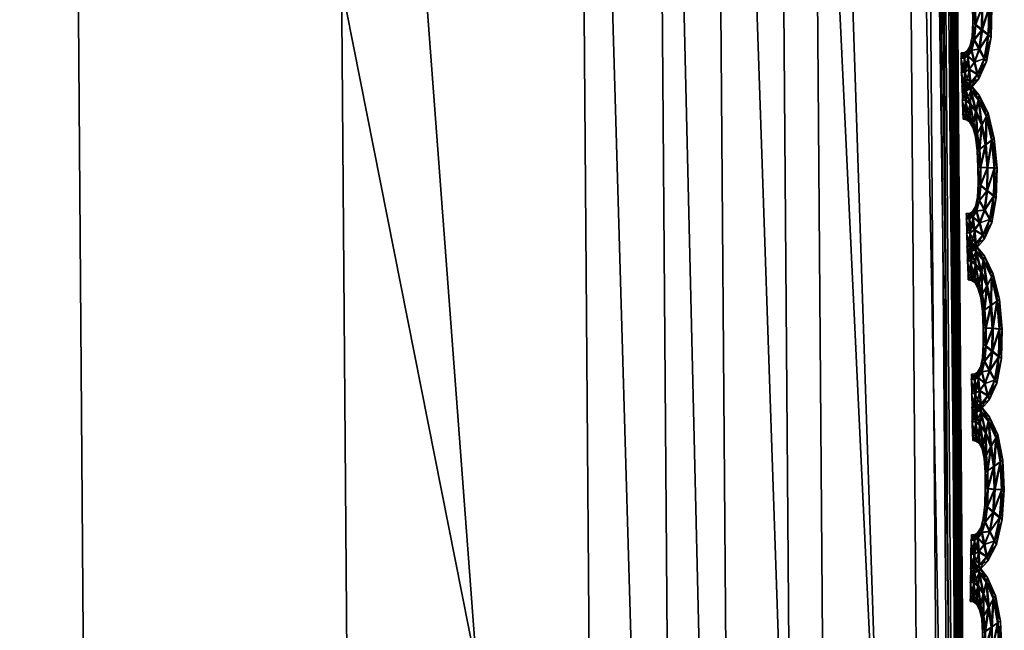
# Model space of a CAD drawing. Extents: x -7.4 to 7.4, y -11.5 to 9.8.
# Tile 376 of 469: x 7.08 to 7.438, y 0.497 to 0.719. Entities that reach past the tile are written whole.
import ezdxf

# ---------------------------------------------------------------- set-up
doc = ezdxf.new("R2010")
doc.units = 0
doc.header["$MEASUREMENT"] = 0
for name, color, linetype in [('A-FURN-3-ST', 150, 'Continuous'), ('A-FURN-3-ST-SEAM', 130, 'Continuous'), ('A-FURN-3-ST-SI', 160, 'Continuous')]:
    doc.layers.add(name, color=color, linetype=linetype)

msp = doc.modelspace()

# ---------------------------------------------------------------- meshes
at = {"layer": 'A-FURN-3-ST'}
mesh = msp.add_polyface(dxfattribs=at)
corners = [(7.28822, 2.48213, 17.68847), (7.41268, 1.23647, 17.71114), (7.41549, 1.23692, 17.70604), (7.42329, -0.11335, 17.72247), (7.4261, -0.11318, 17.71734), (7.41098, 1.23622, 17.71684), (7.42159, -0.11343, 17.72818), (7.2866, 2.48172, 17.69421), (7.32012, -0.12072, 17.78766), (7.30979, 1.21632, 17.77656), (7.28138, 1.20586, 17.86388), (7.29174, -0.12455, 17.87437), (7.18842, 2.45016, 17.75415), (7.15953, 2.43355, 17.84258), (7.33104, 1.22143, 17.75876), (7.34141, -0.11883, 17.76993), (7.37663, -0.11644, 17.77306), (7.36618, 1.22802, 17.76191), (7.20927, 2.45827, 17.73616), (7.24331, 2.4687, 17.73947), (7.40014, 1.23412, 17.7632), (7.41066, -0.11417, 17.77427), (7.4253, -0.11322, 17.76233), (7.4147, 1.23672, 17.75115), (7.27612, 2.47838, 17.74092), (7.29016, 2.4825, 17.72878), (7.41549, 1.23692, 17.73434), (7.4261, -0.11318, 17.74563), (7.28822, 2.48213, 17.70076), (7.41268, 1.23647, 17.72338), (7.42329, -0.11335, 17.73472), (7.29095, 2.48279, 17.71179), (6.90353, 1.16466, 18.23564), (6.9137, -0.13967, 18.24374), (7.20377, -0.13218, 18.05602), (7.19337, 1.18501, 18.0467), (7.07097, 2.40055, 18.02776)]
mesh.append_faces([[corners[k] for k in face] for face in [(0, 1, 2), (1, 3, 4), (4, 2, 1), (5, 6, 3), (3, 1, 5), (7, 5, 1), (8, 9, 10), (10, 11, 8), (9, 12, 13), (13, 10, 9), (12, 9, 14), (15, 14, 9), (9, 8, 15), (16, 17, 14), (14, 15, 16), (18, 14, 17), (19, 17, 20), (21, 20, 17), (17, 16, 21), (22, 23, 20), (20, 21, 22), (24, 20, 23), (25, 23, 26), (27, 26, 23), (23, 22, 27), (28, 29, 5), (29, 30, 6), (6, 5, 29), (26, 27, 30), (30, 29, 26), (31, 26, 29), (32, 33, 34), (34, 35, 32), (32, 35, 36), (36, 35, 10), (10, 13, 36), (35, 34, 11), (11, 10, 35)]])
mesh = msp.add_polyface(dxfattribs=at)
corners = [(7.22977, 2.47974, 1.00292), (7.35379, 1.23499, 1.00342), (7.0974, 1.23355, 0.61819), (6.97746, 2.47748, 0.61819), (7.36432, -0.11388, 1.00364), (7.10761, -0.11441, 0.61819), (7.23187, -1.52018, 1.00345), (6.97947, -1.51977, 0.61819), (6.94358, -2.93336, 1.00296), (6.70064, -2.932, 0.61819), (6.49747, -4.30695, 1.00243), (6.26973, -4.302, 0.61819), (2.26399, -2.9313, 0.55836), (2.16775, -1.51952, 0.55836), (3.0253, -1.51952, 0.55836), (3.10702, -2.9313, 0.55836), (2.93167, -0.11466, 0.55836), (2.84505, 1.23285, 0.55836), (2.08805, -0.11466, 0.55836), (2.77575, 2.47636, 0.55836), (2.02663, 1.23285, 0.55836), (2.45224, -5.39073, 0.55836), (2.3693, -4.27613, 0.55836), (3.15503, -4.27547, 0.55836), (4.17159, -2.9313, 0.55836), (5.25451, -2.9313, 0.55836), (4.97271, -4.28639, 0.55836), (4.06343, -4.27934, 0.55836), (3.87811, -5.41615, 0.55836), (4.60186, -5.47272, 0.55836), (6.4913, -0.11462, 0.56582), (6.37871, -1.51956, 0.56582), (5.48815, -0.11466, 0.55836), (5.42456, -1.51952, 0.55836), (6.12967, -2.93138, 0.56582), (6.47938, 1.23293, 0.56582), (6.36909, 2.47649, 0.56582), (5.45958, 1.23285, 0.55836), (5.36104, 2.47636, 0.55836), (5.74344, -4.29463, 0.56582), (4.17689, -0.11466, 0.55836), (4.20372, -1.51956, 0.55836), (4.11143, 1.23285, 0.55836), (4.02429, 2.47636, 0.55836)]
mesh.append_faces([[corners[k] for k in face] for face in [(0, 1, 2), (2, 3, 0), (4, 5, 2), (2, 1, 4), (6, 7, 5), (5, 4, 6), (8, 9, 7), (7, 6, 8), (10, 11, 9), (9, 8, 10), (24, 25, 26), (26, 27, 24), (27, 26, 29), (30, 5, 7), (7, 31, 30), (32, 30, 31), (31, 33, 32), (33, 31, 34), (34, 25, 33), (31, 7, 9), (9, 34, 31), (3, 2, 35), (35, 36, 3), (36, 35, 37), (37, 38, 36), (35, 30, 32), (32, 37, 35), (2, 5, 30), (30, 35, 2), (34, 9, 11), (11, 39, 34), (25, 34, 39), (39, 26, 25), (40, 32, 33), (33, 41, 40), (41, 33, 25), (25, 24, 41), (38, 37, 42), (42, 43, 38), (37, 32, 40), (40, 42, 37)]])
mesh.append_faces([[corners[k] for k in face] for face in [(12, 13, 14), (14, 15, 12), (16, 14, 13), (17, 16, 18), (19, 17, 20), (21, 22, 23), (22, 12, 15), (15, 23, 22), (27, 23, 15), (14, 16, 40), (15, 14, 41), (17, 19, 43), (16, 17, 42)]], dxfattribs={"vtx0": -1, "vtx1": -1, "vtx2": -1})
mesh.append_faces([[corners[k] for k in face] for face in [(15, 24, 27), (23, 27, 28)]], dxfattribs={"vtx0": -1, "vtx2": -1})
mesh.append_faces([[corners[k] for k in face] for face in [(40, 41, 14), (41, 24, 15), (43, 42, 17), (42, 40, 16)]], dxfattribs={"vtx1": -1, "vtx2": -1})
at = {"layer": 'A-FURN-3-ST-SEAM'}
mesh = msp.add_polyface(dxfattribs=at)
corners = [(7.4295, 0.74198, 17.7262), (7.43148, 0.73329, 17.72635), (7.42918, 0.7316, 17.7276), (7.42982, 0.72323, 17.72772), (7.43247, 0.73395, 17.72297), (7.42776, 0.73877, 17.72749), (7.42732, 0.7234, 17.72643), (7.43239, 0.72311, 17.72647), (7.43346, 0.72311, 17.72312), (7.43021, 0.74321, 17.72281), (7.42657, 0.74799, 17.72605), (7.42693, 0.72999, 17.72635), (7.42736, 0.71685, 17.7265), (7.42974, 0.71491, 17.7278), (7.43263, 0.72319, 17.71974), (7.43172, 0.73337, 17.71962), (7.42566, 0.74375, 17.72742), (7.42614, 0.73559, 17.72628), (7.42649, 0.72348, 17.72308), (7.42622, 0.72941, 17.723), (7.43215, 0.71301, 17.72658), (7.43318, 0.71235, 17.72323), (7.43239, 0.71314, 17.71985), (7.4297, 0.74206, 17.71947), (7.42701, 0.74964, 17.72266), (7.42376, 0.75146, 17.72593), (7.42562, 0.73444, 17.72293), (7.42657, 0.71759, 17.72312), (7.42693, 0.71129, 17.72654), (7.42879, 0.70786, 17.72783), (7.43002, 0.71503, 17.71855), (7.43013, 0.72335, 17.71844), (7.4295, 0.73172, 17.71836), (7.42357, 0.74655, 17.72734), (7.42487, 0.73951, 17.72624), (7.42463, 0.73795, 17.72289), (7.42717, 0.73007, 17.71962), (7.42756, 0.72348, 17.7197), (7.42633, 0.73567, 17.71954), (7.43073, 0.70453, 17.72662), (7.43152, 0.70329, 17.72327), (7.43092, 0.70461, 17.71989), (7.42907, 0.70803, 17.71859), (7.42807, 0.73889, 17.71825), (7.42681, 0.74808, 17.71931), (7.42392, 0.75331, 17.72255), (7.42186, 0.75278, 17.7259), (7.42507, 0.73955, 17.71951), (7.4276, 0.71693, 17.71977), (7.42633, 0.7126, 17.72315), (7.4259, 0.70754, 17.72658), (7.42701, 0.70312, 17.72787), (7.42712, 0.71137, 17.71981), (7.42194, 0.75475, 17.72251), (7.42194, 0.74767, 17.7273), (7.42341, 0.74169, 17.72616), (7.42349, 0.73992, 17.72285), (7.42365, 0.74177, 17.71943), (7.42598, 0.74383, 17.71813), (7.42819, 0.69876, 17.72665), (7.42875, 0.69719, 17.72331), (7.42843, 0.69889, 17.71992), (7.42732, 0.70329, 17.71863), (7.42614, 0.70762, 17.71985), (7.424, 0.7515, 17.7192), (7.4221, 0.75286, 17.71916), (7.42068, 0.755, 17.72247), (7.4206, 0.75302, 17.7259), (7.42384, 0.74668, 17.71806), (7.42558, 0.70922, 17.7232), (7.4246, 0.70547, 17.72658), (7.42507, 0.70053, 17.72787), (7.42083, 0.7531, 17.71916), (7.42075, 0.74787, 17.72726), (7.42214, 0.7426, 17.72616), (7.4223, 0.7407, 17.72281), (7.42234, 0.74264, 17.71943), (7.42558, 0.69563, 17.72665), (7.4259, 0.69386, 17.72331), (7.42582, 0.69575, 17.71992), (7.42535, 0.70066, 17.71863), (7.42483, 0.70556, 17.71985), (7.42455, 0.70733, 17.7232), (7.42226, 0.74779, 17.71802), (7.42103, 0.74799, 17.71802), (7.42337, 0.70473, 17.72658), (7.42352, 0.69959, 17.72787), (7.42095, 0.74276, 17.72612), (7.42111, 0.74087, 17.72281), (7.42119, 0.74284, 17.71939), (7.42341, 0.70667, 17.7232), (7.4238, 0.69447, 17.72665), (7.42396, 0.69262, 17.72331), (7.424, 0.6946, 17.71992), (7.42384, 0.69971, 17.71863), (7.4236, 0.70481, 17.71985), (7.42226, 0.70663, 17.7232), (7.42222, 0.70465, 17.72658), (7.42234, 0.6995, 17.72787), (7.42242, 0.70477, 17.71985), (7.42254, 0.69439, 17.72665), (7.42269, 0.6925, 17.72331), (7.42277, 0.69447, 17.71992), (7.42262, 0.69967, 17.71863)]
mesh.append_faces([[corners[k] for k in face] for face in [(2, 1, 0), (1, 2, 3), (0, 1, 4), (0, 5, 2), (6, 3, 2), (3, 7, 1), (8, 4, 1), (4, 9, 0), (5, 0, 10), (11, 2, 5), (3, 6, 12), (2, 11, 6), (7, 3, 13), (1, 7, 8), (4, 8, 14), (9, 4, 15), (10, 0, 9), (10, 16, 5), (5, 17, 11), (12, 6, 18), (12, 13, 3), (6, 11, 19), (13, 20, 7), (21, 8, 7), (22, 14, 8), (14, 15, 4), (15, 23, 9), (9, 24, 10), (16, 10, 25), (17, 5, 16), (11, 17, 26), (19, 18, 6), (18, 27, 12), (13, 12, 28), (26, 19, 11), (20, 13, 29), (7, 20, 21), (8, 21, 22), (14, 22, 30), (15, 14, 31), (23, 15, 32), (24, 9, 23), (25, 10, 24), (25, 33, 16), (16, 34, 17), (35, 26, 17), (18, 19, 36), (27, 18, 37), (28, 12, 27), (28, 29, 13), (19, 26, 38), (29, 39, 20), (40, 21, 20), (41, 22, 21), (42, 30, 22), (30, 31, 14), (31, 32, 15), (32, 43, 23), (23, 44, 24), (24, 45, 25), (33, 25, 46), (34, 16, 33), (17, 34, 35), (26, 35, 47), (38, 36, 19), (36, 37, 18), (37, 48, 27), (27, 49, 28), (29, 28, 50), (47, 38, 26), (39, 29, 51), (20, 39, 40), (21, 40, 41), (22, 41, 42), (30, 42, 52), (31, 30, 48), (32, 31, 37), (43, 32, 36), (44, 23, 43), (45, 24, 44), (25, 45, 53), (53, 46, 25), (46, 54, 33), (33, 55, 34), (56, 35, 34), (57, 47, 35), (36, 38, 43), (37, 36, 32), (48, 37, 31), (49, 27, 48), (50, 28, 49), (50, 51, 29), (38, 47, 58), (51, 59, 39), (60, 40, 39), (61, 41, 40), (62, 42, 41), (63, 52, 42), (52, 48, 30), (43, 58, 44), (44, 64, 45), (65, 53, 45), (46, 53, 66), (54, 46, 67), (55, 33, 54), (34, 55, 56), (35, 56, 57), (47, 57, 68), (58, 43, 38), (48, 52, 49), (49, 69, 50), (51, 50, 70), (68, 58, 47), (59, 51, 71), (39, 59, 60), (40, 60, 61), (41, 61, 62), (42, 62, 63), (52, 63, 69), (64, 44, 58), (45, 64, 65), (53, 65, 72), (72, 66, 53), (66, 67, 46), (67, 73, 54), (54, 74, 55), (56, 55, 74), (57, 56, 75), (68, 57, 76), (69, 49, 52), (70, 50, 69), (70, 71, 51), (58, 68, 64), (71, 77, 59), (78, 60, 59), (79, 61, 60), (80, 62, 61), (81, 63, 62), (82, 69, 63), (83, 65, 64), (84, 72, 65), (74, 54, 73), (74, 75, 56), (75, 76, 57), (76, 83, 68), (69, 82, 70), (71, 70, 85), (64, 68, 83), (77, 71, 86), (59, 77, 78), (60, 78, 79), (61, 79, 80), (62, 80, 81), (63, 81, 82), (65, 83, 84), (73, 87, 74), (75, 74, 87), (76, 75, 88), (83, 76, 89), (70, 82, 90), (90, 85, 70), (85, 86, 71), (86, 91, 77), (78, 77, 91), (79, 78, 92), (80, 79, 93), (81, 80, 94), (82, 81, 95), (89, 84, 83), (87, 88, 75), (88, 89, 76), (95, 90, 82), (85, 90, 96), (86, 85, 97), (91, 86, 98), (91, 92, 78), (92, 93, 79), (93, 94, 80), (94, 95, 81), (90, 95, 99), (99, 96, 90), (96, 97, 85), (97, 98, 86), (98, 100, 91), (92, 91, 100), (93, 92, 101), (94, 93, 102), (95, 94, 103), (103, 99, 95), (100, 101, 92), (101, 102, 93), (102, 103, 94)]])
mesh = msp.add_polyface(dxfattribs=at)
corners = [(7.4314, 0.68351, 17.72688), (7.43338, 0.67482, 17.72703), (7.43108, 0.67318, 17.72829), (7.43172, 0.66477, 17.72841), (7.43437, 0.67548, 17.72365), (7.42966, 0.68034, 17.72822), (7.42922, 0.66498, 17.72715), (7.43429, 0.66464, 17.72715), (7.43536, 0.66464, 17.7238), (7.43211, 0.68475, 17.7235), (7.42847, 0.68957, 17.72673), (7.42883, 0.67153, 17.72707), (7.42926, 0.65838, 17.72719), (7.43164, 0.65645, 17.72848), (7.43452, 0.66477, 17.72042), (7.43362, 0.6749, 17.72031), (7.42756, 0.68529, 17.7281), (7.42804, 0.67717, 17.727), (7.42839, 0.66506, 17.72376), (7.42811, 0.67099, 17.72369), (7.43405, 0.65455, 17.72726), (7.43508, 0.65389, 17.72392), (7.43429, 0.65467, 17.72053), (7.4316, 0.6836, 17.72015), (7.42891, 0.69118, 17.72335), (7.42566, 0.69303, 17.72665), (7.42752, 0.67602, 17.72365), (7.42847, 0.65916, 17.7238), (7.42883, 0.65286, 17.72723), (7.43069, 0.64944, 17.72856), (7.43192, 0.65661, 17.71924), (7.43203, 0.66493, 17.71916), (7.4314, 0.6733, 17.71905), (7.42546, 0.68813, 17.72802), (7.42677, 0.68104, 17.72692), (7.42653, 0.67952, 17.72358), (7.42907, 0.67165, 17.72034), (7.42946, 0.66506, 17.72042), (7.42823, 0.67725, 17.72027), (7.43263, 0.64606, 17.72734), (7.43346, 0.64483, 17.72399), (7.43282, 0.64614, 17.72061), (7.431, 0.64956, 17.71928), (7.42997, 0.68043, 17.71893), (7.42871, 0.68965, 17.72), (7.42582, 0.69489, 17.72323), (7.42376, 0.69439, 17.72662), (7.42697, 0.68113, 17.72019), (7.4295, 0.65851, 17.72046), (7.42823, 0.65418, 17.72384), (7.4278, 0.64907, 17.72726), (7.42891, 0.6447, 17.72856), (7.42903, 0.65294, 17.7205), (7.42384, 0.69633, 17.7232), (7.42384, 0.68924, 17.72799), (7.4253, 0.68327, 17.72688), (7.42538, 0.6815, 17.72354), (7.42554, 0.68335, 17.72015), (7.42788, 0.68541, 17.71886), (7.4301, 0.64034, 17.72734), (7.43065, 0.63873, 17.72399), (7.43033, 0.64046, 17.72061), (7.42922, 0.64483, 17.71931), (7.42804, 0.64919, 17.72053), (7.4259, 0.69307, 17.71992), (7.424, 0.69443, 17.71989), (7.42257, 0.69658, 17.72315), (7.4225, 0.69464, 17.72658), (7.42574, 0.68825, 17.71878), (7.42748, 0.65076, 17.72388), (7.42649, 0.64701, 17.72726), (7.42697, 0.64211, 17.7286), (7.42273, 0.69468, 17.71985), (7.42265, 0.68949, 17.72799), (7.42404, 0.68417, 17.72685), (7.4242, 0.68228, 17.72354), (7.42424, 0.68426, 17.72011), (7.42748, 0.63721, 17.72738), (7.4278, 0.63543, 17.72403), (7.42772, 0.63733, 17.72065), (7.42728, 0.64223, 17.71931), (7.42673, 0.64713, 17.72053), (7.42645, 0.6489, 17.72388), (7.42416, 0.68937, 17.71875), (7.42293, 0.68957, 17.71871), (7.42527, 0.64631, 17.72726), (7.42542, 0.64116, 17.7286), (7.42285, 0.68434, 17.72685), (7.42301, 0.68244, 17.7235), (7.42309, 0.68442, 17.72011), (7.4253, 0.64825, 17.72388), (7.4257, 0.63605, 17.72734), (7.42586, 0.6342, 17.72399), (7.4259, 0.63618, 17.72065), (7.42574, 0.64132, 17.71931), (7.4255, 0.6464, 17.72053), (7.42416, 0.64825, 17.72388), (7.42412, 0.64623, 17.72726), (7.42424, 0.64108, 17.72856), (7.42432, 0.64635, 17.72053), (7.42443, 0.63597, 17.72734), (7.4246, 0.63412, 17.72399), (7.42467, 0.63609, 17.72061), (7.42455, 0.64124, 17.71931)]
mesh.append_faces([[corners[k] for k in face] for face in [(2, 1, 0), (1, 2, 3), (0, 1, 4), (0, 5, 2), (6, 3, 2), (3, 7, 1), (8, 4, 1), (4, 9, 0), (5, 0, 10), (11, 2, 5), (3, 6, 12), (2, 11, 6), (7, 3, 13), (1, 7, 8), (4, 8, 14), (9, 4, 15), (10, 0, 9), (10, 16, 5), (5, 17, 11), (12, 6, 18), (12, 13, 3), (6, 11, 19), (13, 20, 7), (21, 8, 7), (22, 14, 8), (14, 15, 4), (15, 23, 9), (9, 24, 10), (16, 10, 25), (17, 5, 16), (11, 17, 26), (19, 18, 6), (18, 27, 12), (13, 12, 28), (26, 19, 11), (20, 13, 29), (7, 20, 21), (8, 21, 22), (14, 22, 30), (15, 14, 31), (23, 15, 32), (24, 9, 23), (25, 10, 24), (25, 33, 16), (16, 34, 17), (35, 26, 17), (18, 19, 36), (27, 18, 37), (28, 12, 27), (28, 29, 13), (19, 26, 38), (29, 39, 20), (40, 21, 20), (41, 22, 21), (42, 30, 22), (30, 31, 14), (31, 32, 15), (32, 43, 23), (23, 44, 24), (24, 45, 25), (33, 25, 46), (34, 16, 33), (17, 34, 35), (26, 35, 47), (38, 36, 19), (36, 37, 18), (37, 48, 27), (27, 49, 28), (29, 28, 50), (47, 38, 26), (39, 29, 51), (20, 39, 40), (21, 40, 41), (22, 41, 42), (30, 42, 52), (31, 30, 48), (32, 31, 37), (43, 32, 36), (44, 23, 43), (45, 24, 44), (25, 45, 53), (53, 46, 25), (46, 54, 33), (33, 55, 34), (56, 35, 34), (57, 47, 35), (36, 38, 43), (37, 36, 32), (48, 37, 31), (49, 27, 48), (50, 28, 49), (50, 51, 29), (38, 47, 58), (51, 59, 39), (60, 40, 39), (61, 41, 40), (62, 42, 41), (63, 52, 42), (52, 48, 30), (43, 58, 44), (44, 64, 45), (65, 53, 45), (46, 53, 66), (54, 46, 67), (55, 33, 54), (34, 55, 56), (35, 56, 57), (47, 57, 68), (58, 43, 38), (48, 52, 49), (49, 69, 50), (51, 50, 70), (68, 58, 47), (59, 51, 71), (39, 59, 60), (40, 60, 61), (41, 61, 62), (42, 62, 63), (52, 63, 69), (64, 44, 58), (45, 64, 65), (53, 65, 72), (72, 66, 53), (66, 67, 46), (67, 73, 54), (54, 74, 55), (56, 55, 74), (57, 56, 75), (68, 57, 76), (69, 49, 52), (70, 50, 69), (70, 71, 51), (58, 68, 64), (71, 77, 59), (78, 60, 59), (79, 61, 60), (80, 62, 61), (81, 63, 62), (82, 69, 63), (83, 65, 64), (84, 72, 65), (74, 54, 73), (74, 75, 56), (75, 76, 57), (76, 83, 68), (69, 82, 70), (71, 70, 85), (64, 68, 83), (77, 71, 86), (59, 77, 78), (60, 78, 79), (61, 79, 80), (62, 80, 81), (63, 81, 82), (65, 83, 84), (73, 87, 74), (75, 74, 87), (76, 75, 88), (83, 76, 89), (70, 82, 90), (90, 85, 70), (85, 86, 71), (86, 91, 77), (78, 77, 91), (79, 78, 92), (80, 79, 93), (81, 80, 94), (82, 81, 95), (89, 84, 83), (87, 88, 75), (88, 89, 76), (95, 90, 82), (85, 90, 96), (86, 85, 97), (91, 86, 98), (91, 92, 78), (92, 93, 79), (93, 94, 80), (94, 95, 81), (90, 95, 99), (99, 96, 90), (96, 97, 85), (97, 98, 86), (98, 100, 91), (92, 91, 100), (93, 92, 101), (94, 93, 102), (95, 94, 103), (103, 99, 95), (100, 101, 92), (101, 102, 93), (102, 103, 94)]])
mesh = msp.add_polyface(dxfattribs=at)
corners = [(7.4333, 0.62505, 17.72757), (7.43528, 0.61636, 17.72772), (7.43298, 0.61471, 17.72901), (7.43362, 0.60635, 17.72913), (7.43627, 0.61702, 17.72438), (7.43156, 0.62188, 17.7289), (7.43113, 0.60651, 17.72783), (7.43619, 0.60618, 17.72787), (7.43726, 0.60618, 17.72449), (7.43401, 0.62629, 17.72418), (7.43037, 0.63111, 17.72745), (7.43073, 0.61311, 17.72776), (7.43116, 0.59996, 17.72791), (7.43349, 0.59803, 17.7292), (7.43642, 0.6063, 17.72114), (7.43551, 0.61644, 17.72099), (7.42946, 0.62687, 17.72878), (7.42994, 0.61875, 17.72768), (7.43029, 0.60663, 17.72445), (7.43002, 0.61253, 17.72441), (7.43595, 0.59609, 17.72795), (7.43694, 0.59543, 17.7246), (7.43615, 0.59621, 17.72122), (7.43349, 0.62513, 17.72084), (7.43081, 0.63276, 17.72403), (7.42756, 0.63457, 17.72734), (7.42942, 0.61759, 17.72434), (7.43037, 0.60074, 17.72453), (7.43069, 0.5944, 17.72795), (7.43255, 0.59098, 17.72924), (7.43381, 0.59815, 17.71992), (7.43393, 0.60647, 17.71985), (7.4333, 0.61483, 17.71974), (7.42736, 0.62971, 17.72871), (7.42867, 0.62262, 17.7276), (7.42843, 0.6211, 17.7243), (7.43097, 0.61319, 17.72103), (7.43136, 0.60663, 17.7211), (7.43013, 0.61883, 17.72095), (7.43449, 0.5876, 17.72802), (7.43528, 0.5864, 17.72468), (7.43469, 0.58772, 17.72129), (7.43286, 0.59114, 17.72), (7.43187, 0.622, 17.71966), (7.43061, 0.63119, 17.72072), (7.42772, 0.63646, 17.72396), (7.42566, 0.63597, 17.7273), (7.42887, 0.6227, 17.72087), (7.4314, 0.60004, 17.72118), (7.4301, 0.59572, 17.72456), (7.42966, 0.59065, 17.72795), (7.43077, 0.58624, 17.72928), (7.43092, 0.59453, 17.72122), (7.42574, 0.63791, 17.72388), (7.42574, 0.63082, 17.72867), (7.4272, 0.62485, 17.72757), (7.42728, 0.62308, 17.72426), (7.42744, 0.62493, 17.72084), (7.42978, 0.62699, 17.71954), (7.43195, 0.58191, 17.72806), (7.43247, 0.58031, 17.72472), (7.43219, 0.582, 17.72133), (7.43108, 0.5864, 17.72), (7.4299, 0.59077, 17.72122), (7.4278, 0.63465, 17.72061), (7.4259, 0.63601, 17.72057), (7.42447, 0.63819, 17.72388), (7.42439, 0.63622, 17.72726), (7.42764, 0.62983, 17.71947), (7.42934, 0.59234, 17.72456), (7.42835, 0.58859, 17.72795), (7.42883, 0.58368, 17.72928), (7.42463, 0.6363, 17.72053), (7.42455, 0.63107, 17.72867), (7.42594, 0.62575, 17.72753), (7.4261, 0.62386, 17.72422), (7.42614, 0.62583, 17.7208), (7.42934, 0.57878, 17.72806), (7.42962, 0.57701, 17.72472), (7.42954, 0.57891, 17.72133), (7.4291, 0.58381, 17.72), (7.42859, 0.58871, 17.72122), (7.42831, 0.59048, 17.7246), (7.42606, 0.63094, 17.71943), (7.42483, 0.63115, 17.71939), (7.42712, 0.58789, 17.72795), (7.42728, 0.58274, 17.72928), (7.42475, 0.62592, 17.72753), (7.42491, 0.62406, 17.72422), (7.42499, 0.626, 17.7208), (7.42717, 0.58986, 17.72456), (7.42752, 0.57763, 17.72806), (7.42772, 0.57578, 17.72472), (7.42776, 0.57775, 17.72133), (7.4276, 0.5829, 17.72), (7.42736, 0.58797, 17.72122), (7.42602, 0.58983, 17.72456), (7.42598, 0.58785, 17.72795), (7.42606, 0.58265, 17.72924), (7.42617, 0.58793, 17.72122), (7.42625, 0.57755, 17.72802), (7.42645, 0.57569, 17.72468), (7.42649, 0.57767, 17.72129), (7.42637, 0.58282, 17.72)]
mesh.append_faces([[corners[k] for k in face] for face in [(2, 1, 0), (1, 2, 3), (0, 1, 4), (0, 5, 2), (6, 3, 2), (3, 7, 1), (8, 4, 1), (4, 9, 0), (5, 0, 10), (11, 2, 5), (3, 6, 12), (2, 11, 6), (7, 3, 13), (1, 7, 8), (4, 8, 14), (9, 4, 15), (10, 0, 9), (10, 16, 5), (5, 17, 11), (12, 6, 18), (12, 13, 3), (6, 11, 19), (13, 20, 7), (21, 8, 7), (22, 14, 8), (14, 15, 4), (15, 23, 9), (9, 24, 10), (16, 10, 25), (17, 5, 16), (11, 17, 26), (19, 18, 6), (18, 27, 12), (13, 12, 28), (26, 19, 11), (20, 13, 29), (7, 20, 21), (8, 21, 22), (14, 22, 30), (15, 14, 31), (23, 15, 32), (24, 9, 23), (25, 10, 24), (25, 33, 16), (16, 34, 17), (35, 26, 17), (18, 19, 36), (27, 18, 37), (28, 12, 27), (28, 29, 13), (19, 26, 38), (29, 39, 20), (40, 21, 20), (41, 22, 21), (42, 30, 22), (30, 31, 14), (31, 32, 15), (32, 43, 23), (23, 44, 24), (24, 45, 25), (33, 25, 46), (34, 16, 33), (17, 34, 35), (26, 35, 47), (38, 36, 19), (36, 37, 18), (37, 48, 27), (27, 49, 28), (29, 28, 50), (47, 38, 26), (39, 29, 51), (20, 39, 40), (21, 40, 41), (22, 41, 42), (30, 42, 52), (31, 30, 48), (32, 31, 37), (43, 32, 36), (44, 23, 43), (45, 24, 44), (25, 45, 53), (53, 46, 25), (46, 54, 33), (33, 55, 34), (56, 35, 34), (57, 47, 35), (36, 38, 43), (37, 36, 32), (48, 37, 31), (49, 27, 48), (50, 28, 49), (50, 51, 29), (38, 47, 58), (51, 59, 39), (60, 40, 39), (61, 41, 40), (62, 42, 41), (63, 52, 42), (52, 48, 30), (43, 58, 44), (44, 64, 45), (65, 53, 45), (46, 53, 66), (54, 46, 67), (55, 33, 54), (34, 55, 56), (35, 56, 57), (47, 57, 68), (58, 43, 38), (48, 52, 49), (49, 69, 50), (51, 50, 70), (68, 58, 47), (59, 51, 71), (39, 59, 60), (40, 60, 61), (41, 61, 62), (42, 62, 63), (52, 63, 69), (64, 44, 58), (45, 64, 65), (53, 65, 72), (72, 66, 53), (66, 67, 46), (67, 73, 54), (54, 74, 55), (56, 55, 74), (57, 56, 75), (68, 57, 76), (69, 49, 52), (70, 50, 69), (70, 71, 51), (58, 68, 64), (71, 77, 59), (78, 60, 59), (79, 61, 60), (80, 62, 61), (81, 63, 62), (82, 69, 63), (83, 65, 64), (84, 72, 65), (74, 54, 73), (74, 75, 56), (75, 76, 57), (76, 83, 68), (69, 82, 70), (71, 70, 85), (64, 68, 83), (77, 71, 86), (59, 77, 78), (60, 78, 79), (61, 79, 80), (62, 80, 81), (63, 81, 82), (65, 83, 84), (73, 87, 74), (75, 74, 87), (76, 75, 88), (83, 76, 89), (70, 82, 90), (90, 85, 70), (85, 86, 71), (86, 91, 77), (78, 77, 91), (79, 78, 92), (80, 79, 93), (81, 80, 94), (82, 81, 95), (89, 84, 83), (87, 88, 75), (88, 89, 76), (95, 90, 82), (85, 90, 96), (86, 85, 97), (91, 86, 98), (91, 92, 78), (92, 93, 79), (93, 94, 80), (94, 95, 81), (90, 95, 99), (99, 96, 90), (96, 97, 85), (97, 98, 86), (98, 100, 91), (92, 91, 100), (93, 92, 101), (94, 93, 102), (95, 94, 103), (103, 99, 95), (100, 101, 92), (101, 102, 93), (102, 103, 94)]])
mesh = msp.add_polyface(dxfattribs=at)
corners = [(7.43488, 0.56663, 17.72822), (7.4365, 0.5579, 17.72833), (7.43413, 0.55625, 17.72958), (7.43437, 0.54788, 17.72966), (7.43753, 0.55855, 17.72494), (7.43302, 0.56342, 17.72955), (7.43192, 0.54805, 17.72837), (7.43694, 0.54772, 17.72841), (7.43801, 0.54772, 17.72502), (7.43567, 0.56782, 17.72487), (7.43215, 0.57269, 17.72814), (7.43184, 0.55464, 17.72833), (7.43164, 0.5415, 17.72837), (7.43389, 0.53956, 17.72966), (7.43718, 0.54784, 17.72167), (7.43674, 0.55798, 17.7216), (7.43113, 0.56844, 17.72943), (7.43128, 0.56028, 17.72829), (7.43108, 0.54817, 17.72498), (7.43108, 0.5541, 17.72498), (7.43623, 0.53762, 17.72844), (7.43721, 0.53696, 17.72506), (7.43647, 0.53775, 17.72171), (7.43512, 0.56671, 17.72152), (7.43263, 0.57434, 17.72472), (7.42934, 0.57615, 17.72802), (7.43073, 0.55913, 17.72494), (7.43089, 0.54228, 17.72502), (7.43089, 0.53594, 17.72841), (7.43259, 0.53251, 17.72966), (7.43421, 0.53969, 17.72042), (7.43469, 0.54801, 17.72038), (7.43445, 0.55637, 17.72034), (7.42903, 0.57128, 17.72939), (7.43017, 0.5642, 17.72825), (7.4299, 0.56263, 17.72491), (7.43207, 0.55476, 17.7216), (7.43215, 0.54817, 17.72163), (7.43152, 0.56037, 17.72156), (7.43437, 0.52914, 17.72844), (7.43512, 0.5279, 17.72506), (7.4346, 0.52926, 17.72171), (7.4329, 0.53268, 17.72042), (7.43334, 0.56358, 17.72027), (7.43235, 0.57277, 17.72141), (7.42958, 0.57804, 17.72464), (7.42748, 0.57755, 17.72799), (7.43041, 0.56428, 17.72152), (7.43184, 0.54162, 17.72163), (7.43037, 0.5373, 17.72502), (7.4297, 0.53222, 17.72841), (7.43061, 0.52777, 17.72966), (7.43113, 0.53606, 17.72167), (7.42756, 0.57948, 17.72456), (7.42748, 0.5724, 17.72936), (7.42883, 0.56642, 17.72822), (7.42883, 0.56465, 17.72487), (7.42903, 0.56651, 17.72148), (7.43144, 0.56852, 17.72019), (7.43156, 0.52341, 17.72841), (7.43203, 0.52184, 17.72506), (7.43179, 0.52354, 17.72167), (7.43092, 0.52794, 17.72042), (7.42994, 0.53231, 17.72167), (7.42958, 0.57623, 17.72129), (7.42772, 0.57763, 17.72126), (7.4263, 0.57977, 17.72456), (7.42622, 0.57779, 17.72795), (7.42934, 0.57141, 17.72011), (7.42946, 0.53391, 17.72502), (7.42831, 0.53017, 17.72837), (7.42851, 0.52522, 17.72966), (7.42645, 0.57788, 17.72122), (7.42625, 0.57264, 17.72936), (7.42756, 0.56733, 17.72822), (7.42768, 0.56543, 17.72487), (7.4278, 0.56741, 17.72148), (7.42883, 0.52032, 17.72841), (7.42903, 0.51855, 17.72506), (7.42903, 0.52044, 17.72167), (7.42883, 0.52539, 17.72038), (7.42855, 0.53029, 17.72163), (7.42831, 0.53206, 17.72502), (7.4278, 0.57252, 17.72008), (7.42657, 0.57277, 17.72008), (7.42704, 0.52942, 17.72837), (7.42697, 0.52431, 17.72966), (7.42637, 0.56749, 17.72818), (7.42653, 0.56564, 17.72487), (7.42661, 0.56762, 17.72144), (7.42717, 0.5314, 17.72502), (7.42697, 0.51921, 17.72841), (7.42704, 0.51736, 17.72502), (7.4272, 0.51933, 17.72167), (7.42728, 0.52444, 17.72038), (7.42728, 0.52955, 17.72163), (7.42602, 0.5314, 17.72498), (7.42586, 0.52938, 17.72837), (7.42574, 0.52424, 17.72962), (7.4261, 0.52951, 17.72163), (7.4257, 0.51912, 17.72837), (7.42578, 0.51723, 17.72502), (7.42594, 0.51925, 17.72163), (7.42606, 0.5244, 17.72038)]
mesh.append_faces([[corners[k] for k in face] for face in [(2, 1, 0), (1, 2, 3), (0, 1, 4), (0, 5, 2), (6, 3, 2), (3, 7, 1), (8, 4, 1), (4, 9, 0), (5, 0, 10), (11, 2, 5), (3, 6, 12), (2, 11, 6), (7, 3, 13), (1, 7, 8), (4, 8, 14), (9, 4, 15), (10, 0, 9), (10, 16, 5), (5, 17, 11), (12, 6, 18), (12, 13, 3), (6, 11, 19), (13, 20, 7), (21, 8, 7), (22, 14, 8), (14, 15, 4), (15, 23, 9), (9, 24, 10), (16, 10, 25), (17, 5, 16), (11, 17, 26), (19, 18, 6), (18, 27, 12), (13, 12, 28), (26, 19, 11), (20, 13, 29), (7, 20, 21), (8, 21, 22), (14, 22, 30), (15, 14, 31), (23, 15, 32), (24, 9, 23), (25, 10, 24), (25, 33, 16), (16, 34, 17), (35, 26, 17), (18, 19, 36), (27, 18, 37), (28, 12, 27), (28, 29, 13), (19, 26, 38), (29, 39, 20), (40, 21, 20), (41, 22, 21), (42, 30, 22), (30, 31, 14), (31, 32, 15), (32, 43, 23), (23, 44, 24), (24, 45, 25), (33, 25, 46), (34, 16, 33), (17, 34, 35), (26, 35, 47), (38, 36, 19), (36, 37, 18), (37, 48, 27), (27, 49, 28), (29, 28, 50), (47, 38, 26), (39, 29, 51), (20, 39, 40), (21, 40, 41), (22, 41, 42), (30, 42, 52), (31, 30, 48), (32, 31, 37), (43, 32, 36), (44, 23, 43), (45, 24, 44), (25, 45, 53), (53, 46, 25), (46, 54, 33), (33, 55, 34), (56, 35, 34), (57, 47, 35), (36, 38, 43), (37, 36, 32), (48, 37, 31), (49, 27, 48), (50, 28, 49), (50, 51, 29), (38, 47, 58), (51, 59, 39), (60, 40, 39), (61, 41, 40), (62, 42, 41), (63, 52, 42), (52, 48, 30), (43, 58, 44), (44, 64, 45), (65, 53, 45), (46, 53, 66), (54, 46, 67), (55, 33, 54), (34, 55, 56), (35, 56, 57), (47, 57, 68), (58, 43, 38), (48, 52, 49), (49, 69, 50), (51, 50, 70), (68, 58, 47), (59, 51, 71), (39, 59, 60), (40, 60, 61), (41, 61, 62), (42, 62, 63), (52, 63, 69), (64, 44, 58), (45, 64, 65), (53, 65, 72), (72, 66, 53), (66, 67, 46), (67, 73, 54), (54, 74, 55), (56, 55, 74), (57, 56, 75), (68, 57, 76), (69, 49, 52), (70, 50, 69), (70, 71, 51), (58, 68, 64), (71, 77, 59), (78, 60, 59), (79, 61, 60), (80, 62, 61), (81, 63, 62), (82, 69, 63), (83, 65, 64), (84, 72, 65), (74, 54, 73), (74, 75, 56), (75, 76, 57), (76, 83, 68), (69, 82, 70), (71, 70, 85), (64, 68, 83), (77, 71, 86), (59, 77, 78), (60, 78, 79), (61, 79, 80), (62, 80, 81), (63, 81, 82), (65, 83, 84), (73, 87, 74), (75, 74, 87), (76, 75, 88), (83, 76, 89), (70, 82, 90), (90, 85, 70), (85, 86, 71), (86, 91, 77), (78, 77, 91), (79, 78, 92), (80, 79, 93), (81, 80, 94), (82, 81, 95), (89, 84, 83), (87, 88, 75), (88, 89, 76), (95, 90, 82), (85, 90, 96), (86, 85, 97), (91, 86, 98), (91, 92, 78), (92, 93, 79), (93, 94, 80), (94, 95, 81), (90, 95, 99), (99, 96, 90), (96, 97, 85), (97, 98, 86), (98, 100, 91), (92, 91, 100), (93, 92, 101), (94, 93, 102), (95, 94, 103), (103, 99, 95), (100, 101, 92), (101, 102, 93), (102, 103, 94)]])
mesh = msp.add_polyface(dxfattribs=at)
corners = [(7.43401, 0.50812, 17.72852), (7.43559, 0.49939, 17.72863), (7.43322, 0.49778, 17.72989), (7.43346, 0.48938, 17.72993), (7.43658, 0.50005, 17.72525), (7.43215, 0.50495, 17.72981), (7.43097, 0.48958, 17.72867), (7.43599, 0.48921, 17.72867), (7.43706, 0.48921, 17.72532), (7.4348, 0.50936, 17.72517), (7.4314, 0.51422, 17.72844), (7.43089, 0.49618, 17.72863), (7.43069, 0.48303, 17.72867), (7.43294, 0.48105, 17.72997), (7.43623, 0.48934, 17.72194), (7.43583, 0.49951, 17.7219), (7.43029, 0.50994, 17.72978), (7.43033, 0.50182, 17.7286), (7.43013, 0.48971, 17.72529), (7.43013, 0.49564, 17.72525), (7.43528, 0.47912, 17.72871), (7.43627, 0.47846, 17.72536), (7.43551, 0.47925, 17.72198), (7.43425, 0.50821, 17.72179), (7.43192, 0.51587, 17.72506), (7.42875, 0.51772, 17.72837), (7.42978, 0.50071, 17.72525), (7.42994, 0.48382, 17.72529), (7.42997, 0.47747, 17.72867), (7.43164, 0.47405, 17.72997), (7.43326, 0.48122, 17.72068), (7.43377, 0.48954, 17.72068), (7.43354, 0.49791, 17.72065), (7.42831, 0.51282, 17.7297), (7.42926, 0.50573, 17.72856), (7.42899, 0.50417, 17.72521), (7.43113, 0.4963, 17.7219), (7.4312, 0.48971, 17.72194), (7.43057, 0.5019, 17.72186), (7.43342, 0.47063, 17.72871), (7.43417, 0.46944, 17.72536), (7.43366, 0.47075, 17.72198), (7.43195, 0.47422, 17.72072), (7.43247, 0.50508, 17.72057), (7.43164, 0.5143, 17.72171), (7.42903, 0.51958, 17.72498), (7.42693, 0.51909, 17.72833), (7.4295, 0.50582, 17.72183), (7.43092, 0.48316, 17.72194), (7.42942, 0.47883, 17.72532), (7.42875, 0.47376, 17.72867), (7.42966, 0.46931, 17.72997), (7.43017, 0.47759, 17.72194), (7.42709, 0.52106, 17.72494), (7.42677, 0.51398, 17.72966), (7.42796, 0.50796, 17.72852), (7.42792, 0.50619, 17.72517), (7.42819, 0.50804, 17.72179), (7.43061, 0.5101, 17.7205), (7.43065, 0.46494, 17.72871), (7.43108, 0.46338, 17.72536), (7.43084, 0.46507, 17.72198), (7.42997, 0.46948, 17.72068), (7.42899, 0.47384, 17.72194), (7.42899, 0.51781, 17.72163), (7.42717, 0.51917, 17.7216), (7.42582, 0.52131, 17.72491), (7.4257, 0.51937, 17.72833), (7.42863, 0.51294, 17.72046), (7.42851, 0.47545, 17.72529), (7.42736, 0.4717, 17.72867), (7.42756, 0.46676, 17.72993), (7.42594, 0.51945, 17.7216), (7.42558, 0.51418, 17.72966), (7.42669, 0.50887, 17.72848), (7.42677, 0.50701, 17.72517), (7.42693, 0.50895, 17.72175), (7.42788, 0.46185, 17.72871), (7.42807, 0.46008, 17.72532), (7.42811, 0.46198, 17.72198), (7.42788, 0.46692, 17.72068), (7.4276, 0.47183, 17.72194), (7.4274, 0.4736, 17.72529), (7.42709, 0.5141, 17.72042), (7.4259, 0.5143, 17.72042), (7.4261, 0.471, 17.72867), (7.42602, 0.46585, 17.72993), (7.42554, 0.50907, 17.72848), (7.42562, 0.50718, 17.72513), (7.42574, 0.50915, 17.72175), (7.42622, 0.47298, 17.72529), (7.42602, 0.46074, 17.72867), (7.4261, 0.45889, 17.72532), (7.42625, 0.46087, 17.72194), (7.42633, 0.46602, 17.72068), (7.42633, 0.47108, 17.72194), (7.42507, 0.47294, 17.72529), (7.42491, 0.47096, 17.72863), (7.42479, 0.46581, 17.72993), (7.42515, 0.47108, 17.72194), (7.42475, 0.46066, 17.72867), (7.42483, 0.45881, 17.72532), (7.42499, 0.46079, 17.72194), (7.42511, 0.46597, 17.72068)]
mesh.append_faces([[corners[k] for k in face] for face in [(2, 1, 0), (1, 2, 3), (0, 1, 4), (0, 5, 2), (6, 3, 2), (3, 7, 1), (8, 4, 1), (4, 9, 0), (5, 0, 10), (11, 2, 5), (3, 6, 12), (2, 11, 6), (7, 3, 13), (1, 7, 8), (4, 8, 14), (9, 4, 15), (10, 0, 9), (10, 16, 5), (5, 17, 11), (12, 6, 18), (12, 13, 3), (6, 11, 19), (13, 20, 7), (21, 8, 7), (22, 14, 8), (14, 15, 4), (15, 23, 9), (9, 24, 10), (16, 10, 25), (17, 5, 16), (11, 17, 26), (19, 18, 6), (18, 27, 12), (13, 12, 28), (26, 19, 11), (20, 13, 29), (7, 20, 21), (8, 21, 22), (14, 22, 30), (15, 14, 31), (23, 15, 32), (24, 9, 23), (25, 10, 24), (25, 33, 16), (16, 34, 17), (35, 26, 17), (18, 19, 36), (27, 18, 37), (28, 12, 27), (28, 29, 13), (19, 26, 38), (29, 39, 20), (40, 21, 20), (41, 22, 21), (42, 30, 22), (30, 31, 14), (31, 32, 15), (32, 43, 23), (23, 44, 24), (24, 45, 25), (33, 25, 46), (34, 16, 33), (17, 34, 35), (26, 35, 47), (38, 36, 19), (36, 37, 18), (37, 48, 27), (27, 49, 28), (29, 28, 50), (47, 38, 26), (39, 29, 51), (20, 39, 40), (21, 40, 41), (22, 41, 42), (30, 42, 52), (31, 30, 48), (32, 31, 37), (43, 32, 36), (44, 23, 43), (45, 24, 44), (25, 45, 53), (53, 46, 25), (46, 54, 33), (33, 55, 34), (56, 35, 34), (57, 47, 35), (36, 38, 43), (37, 36, 32), (48, 37, 31), (49, 27, 48), (50, 28, 49), (50, 51, 29), (38, 47, 58), (51, 59, 39), (60, 40, 39), (61, 41, 40), (62, 42, 41), (63, 52, 42), (52, 48, 30), (43, 58, 44), (44, 64, 45), (65, 53, 45), (46, 53, 66), (54, 46, 67), (55, 33, 54), (34, 55, 56), (35, 56, 57), (47, 57, 68), (58, 43, 38), (48, 52, 49), (49, 69, 50), (51, 50, 70), (68, 58, 47), (59, 51, 71), (39, 59, 60), (40, 60, 61), (41, 61, 62), (42, 62, 63), (52, 63, 69), (64, 44, 58), (45, 64, 65), (53, 65, 72), (72, 66, 53), (66, 67, 46), (67, 73, 54), (54, 74, 55), (56, 55, 74), (57, 56, 75), (68, 57, 76), (69, 49, 52), (70, 50, 69), (70, 71, 51), (58, 68, 64), (71, 77, 59), (78, 60, 59), (79, 61, 60), (80, 62, 61), (81, 63, 62), (82, 69, 63), (83, 65, 64), (84, 72, 65), (74, 54, 73), (74, 75, 56), (75, 76, 57), (76, 83, 68), (69, 82, 70), (71, 70, 85), (64, 68, 83), (77, 71, 86), (59, 77, 78), (60, 78, 79), (61, 79, 80), (62, 80, 81), (63, 81, 82), (65, 83, 84), (73, 87, 74), (75, 74, 87), (76, 75, 88), (83, 76, 89), (70, 82, 90), (90, 85, 70), (85, 86, 71), (86, 91, 77), (78, 77, 91), (79, 78, 92), (80, 79, 93), (81, 80, 94), (82, 81, 95), (89, 84, 83), (87, 88, 75), (88, 89, 76), (95, 90, 82), (85, 90, 96), (86, 85, 97), (91, 86, 98), (91, 92, 78), (92, 93, 79), (93, 94, 80), (94, 95, 81), (90, 95, 99), (99, 96, 90), (96, 97, 85), (97, 98, 86), (98, 100, 91), (92, 91, 100), (93, 92, 101), (94, 93, 102), (95, 94, 103), (103, 99, 95), (100, 101, 92), (101, 102, 93), (102, 103, 94)]])
at = {"layer": 'A-FURN-3-ST-SI'}
mesh = msp.add_polyface(dxfattribs=at)
corners = [(6.45394, 5.42764, 17.62188), (6.8004, 4.56486, 17.64002), (6.80151, 4.5654, 17.37185), (6.45489, 5.42822, 17.35409), (6.80167, 4.56548, 11.48407), (6.45504, 5.42835, 11.46894), (7.08193, 3.58948, 17.66063), (7.29095, 2.48279, 17.68338), (7.29222, 2.48312, 17.4143), (7.08311, 3.58989, 17.39201), (7.08331, 3.58998, 11.50123), (7.29238, 2.48316, 11.5202), (7.4168, 1.23713, 17.43647), (7.41549, 1.23692, 17.70604), (7.4261, -0.11318, 17.71734), (7.417, 1.23713, 11.53907), (7.4276, -0.11309, 11.5485), (6.80044, 4.56524, 7.24937), (6.45382, 5.42806, 7.24032), (6.79186, 4.56363, 2.97067), (6.44523, 5.42621, 2.96767), (7.29115, 2.48304, 7.27105), (7.08208, 3.58977, 7.25968), (7.0735, 3.58845, 2.97413), (7.2826, 2.48205, 2.9779), (7.41577, 1.23705, 7.28239), (7.40718, 1.23643, 2.9817), (6.74132, 4.55996, 1.00205), (6.39632, 5.42196, 1.00167), (7.22977, 2.47974, 1.00292), (7.02166, 3.58544, 1.00247), (7.35379, 1.23499, 1.00342)]
mesh.append_faces([[corners[k] for k in face] for face in [(0, 1, 2), (2, 3, 0), (3, 2, 4), (4, 5, 3), (6, 7, 8), (8, 9, 6), (1, 6, 9), (9, 2, 1), (2, 9, 10), (10, 4, 2), (9, 8, 11), (11, 10, 9), (12, 13, 14), (7, 13, 12), (12, 8, 7), (8, 12, 15), (15, 11, 8), (16, 15, 12), (5, 4, 17), (17, 18, 5), (17, 19, 20), (20, 18, 17), (10, 11, 21), (21, 22, 10), (4, 10, 22), (22, 17, 4), (22, 23, 19), (19, 17, 22), (21, 24, 23), (23, 22, 21), (25, 15, 16), (11, 15, 25), (25, 21, 11), (25, 26, 24), (24, 21, 25), (20, 19, 27), (27, 28, 20), (24, 29, 30), (30, 23, 24), (19, 23, 30), (30, 27, 19), (26, 31, 29), (29, 24, 26)]])
mesh = msp.add_polyface(dxfattribs=at)
corners = [(6.55643, -4.31075, 17.38988), (6.55545, -4.31041, 17.65843), (5.97253, -5.62158, 17.63625), (7.00472, -2.93542, 17.41571), (7.00353, -2.93522, 17.68478), (6.55659, -4.31078, 11.4994), (7.00488, -2.93542, 11.52138), (5.97332, -5.62204, 17.36816), (7.4261, -0.11318, 17.71734), (7.4274, -0.1131, 17.44757), (7.4168, 1.23713, 17.43647), (7.4276, -0.11309, 11.5485), (7.29432, -1.5208, 17.43833), (7.29305, -1.52076, 17.70791), (7.29451, -1.5208, 11.54063), (6.55536, -4.31061, 7.25858), (5.97344, -5.62211, 11.48092), (7.00365, -2.93534, 7.27178), (6.54678, -4.30963, 2.97375), (6.99506, -2.93476, 2.97816), (5.97221, -5.62191, 7.24751), (7.42637, -0.11309, 7.28805), (7.41577, 1.23705, 7.28239), (7.41779, -0.11334, 2.98356), (7.40718, 1.23643, 2.9817), (7.29329, -1.5208, 7.28334), (7.2847, -1.52059, 2.98201), (7.36432, -0.11388, 1.00364), (7.35379, 1.23499, 1.00342), (6.94358, -2.93336, 1.00296), (7.23187, -1.52018, 1.00345), (6.49747, -4.30695, 1.00243), (5.96362, -5.6205, 2.97006)]
mesh.append_faces([[corners[k] for k in face] for face in [(0, 1, 2), (1, 0, 3), (3, 4, 1), (0, 5, 6), (6, 3, 0), (5, 0, 7), (8, 9, 10), (10, 9, 11), (4, 3, 12), (12, 13, 4), (13, 12, 9), (9, 8, 13), (12, 14, 11), (11, 9, 12), (3, 6, 14), (14, 12, 3), (15, 5, 16), (5, 15, 17), (17, 6, 5), (15, 18, 19), (19, 17, 15), (18, 15, 20), (11, 21, 22), (21, 23, 24), (24, 22, 21), (6, 17, 25), (25, 14, 6), (14, 25, 21), (21, 11, 14), (25, 26, 23), (23, 21, 25), (17, 19, 26), (26, 25, 17), (23, 27, 28), (28, 24, 23), (19, 29, 30), (30, 26, 19), (26, 30, 27), (27, 23, 26), (31, 18, 32), (18, 31, 29), (29, 19, 18)]])

doc.saveas('drawing.dxf')
